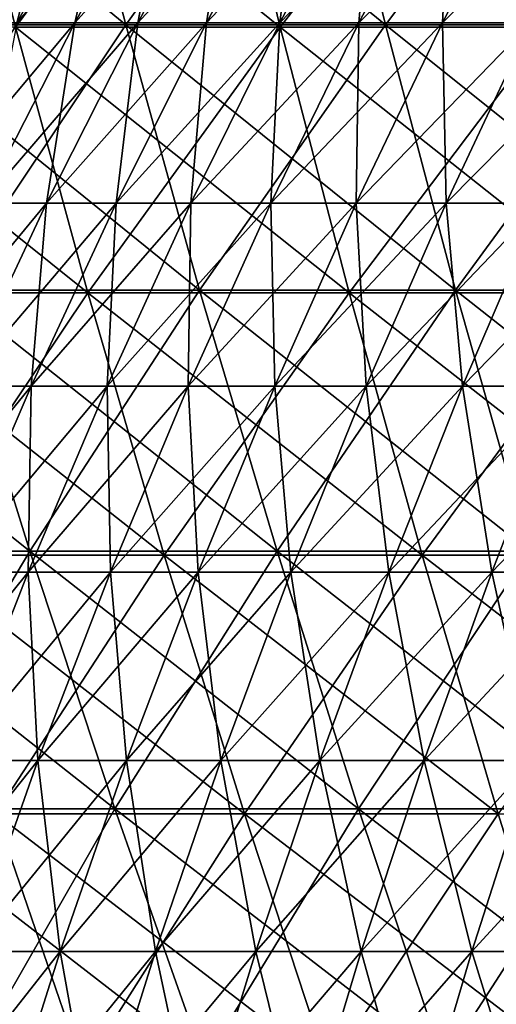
# Model space of a CAD drawing. Header units: millimetres. Extents: x -125 to 125, y -45 to 4025.
# Tile 386 of 656: x -62 to -57, y 3960 to 3971. Entities that reach past the tile are written whole.
import ezdxf

# ---------------------------------------------------------------- set-up
doc = ezdxf.new("R2010")
doc.units = ezdxf.units.MM
doc.header["$LTSCALE"] = 6.999206
for name, color, linetype in [('21', 7, 'CONTINUOUS'), ('22', 7, 'CONTINUOUS'), ('23', 7, 'CONTINUOUS'), ('24', 7, 'CONTINUOUS'), ('26', 7, 'CONTINUOUS'), ('27', 7, 'CONTINUOUS')]:
    doc.layers.add(name, color=color, linetype=linetype)

msp = doc.modelspace()

# ---------------------------------------------------------------- linework, layer by layer
at = {"layer": '21', "color": 7, "linetype": 'CONTINUOUS'}
for points in [[(-62.304, 3971.128, 94.026), (-59.379, 3971.128, 95.9), (-63.063, 3974.102, 95.171), (-62.304, 3971.128, 94.026)], [(-63.063, 3974.102, 95.171), (-59.379, 3971.128, 95.9), (-60.102, 3974.102, 97.068), (-63.063, 3974.102, 95.171)], [(-59.379, 3971.128, 95.9), (-56.398, 3971.128, 97.684), (-60.102, 3974.102, 97.068), (-59.379, 3971.128, 95.9)], [(-60.102, 3974.102, 97.068), (-56.398, 3971.128, 97.684), (-57.084, 3974.102, 98.873), (-60.102, 3974.102, 97.068)], [(-56.398, 3971.128, 97.684), (-53.363, 3971.128, 99.374), (-57.084, 3974.102, 98.873), (-56.398, 3971.128, 97.684)], [(-57.084, 3974.102, 98.873), (-53.363, 3971.128, 99.374), (-54.012, 3974.102, 100.584), (-57.084, 3974.102, 98.873)], [(-64.332, 3968.19, 90.879), (-61.503, 3968.19, 92.817), (-65.17, 3971.128, 92.063), (-64.332, 3968.19, 90.879)], [(-65.17, 3971.128, 92.063), (-61.503, 3968.19, 92.817), (-62.304, 3971.128, 94.026), (-65.17, 3971.128, 92.063)], [(-61.503, 3968.19, 92.817), (-58.615, 3968.19, 94.667), (-62.304, 3971.128, 94.026), (-61.503, 3968.19, 92.817)], [(-62.304, 3971.128, 94.026), (-58.615, 3968.19, 94.667), (-59.379, 3971.128, 95.9), (-62.304, 3971.128, 94.026)], [(-58.615, 3968.19, 94.667), (-55.672, 3968.19, 96.427), (-59.379, 3971.128, 95.9), (-58.615, 3968.19, 94.667)], [(-59.379, 3971.128, 95.9), (-55.672, 3968.19, 96.427), (-56.398, 3971.128, 97.684), (-59.379, 3971.128, 95.9)], [(-63.45, 3965.291, 89.633), (-60.659, 3965.291, 91.544), (-64.332, 3968.19, 90.879), (-63.45, 3965.291, 89.633)], [(-64.332, 3968.19, 90.879), (-60.659, 3965.291, 91.544), (-61.503, 3968.19, 92.817), (-64.332, 3968.19, 90.879)], [(-60.659, 3965.291, 91.544), (-57.811, 3965.291, 93.369), (-61.503, 3968.19, 92.817), (-60.659, 3965.291, 91.544)], [(-61.503, 3968.19, 92.817), (-57.811, 3965.291, 93.369), (-58.615, 3968.19, 94.667), (-61.503, 3968.19, 92.817)], [(-57.811, 3965.291, 93.369), (-54.909, 3965.291, 95.105), (-58.615, 3968.19, 94.667), (-57.811, 3965.291, 93.369)], [(-58.615, 3968.19, 94.667), (-54.909, 3965.291, 95.105), (-55.672, 3968.19, 96.427), (-58.615, 3968.19, 94.667)], [(-62.524, 3962.434, 88.325), (-59.774, 3962.434, 90.208), (-63.45, 3965.291, 89.633), (-62.524, 3962.434, 88.325)], [(-63.45, 3965.291, 89.633), (-59.774, 3962.434, 90.208), (-60.659, 3965.291, 91.544), (-63.45, 3965.291, 89.633)], [(-59.774, 3962.434, 90.208), (-56.968, 3962.434, 92.006), (-60.659, 3965.291, 91.544), (-59.774, 3962.434, 90.208)], [(-60.659, 3965.291, 91.544), (-56.968, 3962.434, 92.006), (-57.811, 3965.291, 93.369), (-60.659, 3965.291, 91.544)], [(-56.968, 3962.434, 92.006), (-54.107, 3962.434, 93.717), (-57.811, 3965.291, 93.369), (-56.968, 3962.434, 92.006)], [(-57.811, 3965.291, 93.369), (-54.107, 3962.434, 93.717), (-54.909, 3965.291, 95.105), (-57.811, 3965.291, 93.369)], [(-64.203, 3959.619, 85.019), (-61.555, 3959.619, 86.956), (-65.214, 3962.434, 86.357), (-64.203, 3959.619, 85.019)], [(-65.214, 3962.434, 86.357), (-61.555, 3959.619, 86.956), (-62.524, 3962.434, 88.325), (-65.214, 3962.434, 86.357)], [(-61.555, 3959.619, 86.956), (-58.848, 3959.619, 88.81), (-62.524, 3962.434, 88.325), (-61.555, 3959.619, 86.956)], [(-62.524, 3962.434, 88.325), (-58.848, 3959.619, 88.81), (-59.774, 3962.434, 90.208), (-62.524, 3962.434, 88.325)], [(-58.848, 3959.619, 88.81), (-56.085, 3959.619, 90.58), (-59.774, 3962.434, 90.208), (-58.848, 3959.619, 88.81)], [(-59.774, 3962.434, 90.208), (-56.085, 3959.619, 90.58), (-56.968, 3962.434, 92.006), (-59.774, 3962.434, 90.208)]]:
    msp.add_3dface(points, dxfattribs=at)
at = {"layer": '22', "color": 7, "linetype": 'CONTINUOUS'}
for points in [[(-60.102, 3974.102, -97.068), (-62.304, 3971.128, -94.026), (-63.063, 3974.102, -95.171), (-60.102, 3974.102, -97.068)], [(-59.379, 3971.128, -95.9), (-62.304, 3971.128, -94.026), (-60.102, 3974.102, -97.068), (-59.379, 3971.128, -95.9)], [(-57.084, 3974.102, -98.873), (-59.379, 3971.128, -95.9), (-60.102, 3974.102, -97.068), (-57.084, 3974.102, -98.873)], [(-56.398, 3971.128, -97.684), (-59.379, 3971.128, -95.9), (-57.084, 3974.102, -98.873), (-56.398, 3971.128, -97.684)], [(-54.012, 3974.102, -100.584), (-56.398, 3971.128, -97.684), (-57.084, 3974.102, -98.873), (-54.012, 3974.102, -100.584)], [(-61.503, 3968.19, -92.817), (-64.332, 3968.19, -90.879), (-62.304, 3971.128, -94.026), (-61.503, 3968.19, -92.817)], [(-59.379, 3971.128, -95.9), (-61.503, 3968.19, -92.817), (-62.304, 3971.128, -94.026), (-59.379, 3971.128, -95.9)], [(-58.615, 3968.19, -94.667), (-61.503, 3968.19, -92.817), (-59.379, 3971.128, -95.9), (-58.615, 3968.19, -94.667)], [(-56.398, 3971.128, -97.684), (-58.615, 3968.19, -94.667), (-59.379, 3971.128, -95.9), (-56.398, 3971.128, -97.684)], [(-55.672, 3968.19, -96.427), (-58.615, 3968.19, -94.667), (-56.398, 3971.128, -97.684), (-55.672, 3968.19, -96.427)], [(-61.503, 3968.19, -92.817), (-63.45, 3965.291, -89.633), (-64.332, 3968.19, -90.879), (-61.503, 3968.19, -92.817)], [(-60.659, 3965.291, -91.544), (-63.45, 3965.291, -89.633), (-61.503, 3968.19, -92.817), (-60.659, 3965.291, -91.544)], [(-58.615, 3968.19, -94.667), (-60.659, 3965.291, -91.544), (-61.503, 3968.19, -92.817), (-58.615, 3968.19, -94.667)], [(-57.811, 3965.291, -93.369), (-60.659, 3965.291, -91.544), (-58.615, 3968.19, -94.667), (-57.811, 3965.291, -93.369)], [(-55.672, 3968.19, -96.427), (-57.811, 3965.291, -93.369), (-58.615, 3968.19, -94.667), (-55.672, 3968.19, -96.427)], [(-54.909, 3965.291, -95.105), (-57.811, 3965.291, -93.369), (-55.672, 3968.19, -96.427), (-54.909, 3965.291, -95.105)], [(-60.659, 3965.291, -91.544), (-62.524, 3962.434, -88.325), (-63.45, 3965.291, -89.633), (-60.659, 3965.291, -91.544)], [(-59.774, 3962.434, -90.208), (-62.524, 3962.434, -88.325), (-60.659, 3965.291, -91.544), (-59.774, 3962.434, -90.208)], [(-57.811, 3965.291, -93.369), (-59.774, 3962.434, -90.208), (-60.659, 3965.291, -91.544), (-57.811, 3965.291, -93.369)], [(-56.968, 3962.434, -92.006), (-59.774, 3962.434, -90.208), (-57.811, 3965.291, -93.369), (-56.968, 3962.434, -92.006)], [(-54.909, 3965.291, -95.105), (-56.968, 3962.434, -92.006), (-57.811, 3965.291, -93.369), (-54.909, 3965.291, -95.105)], [(-61.555, 3959.619, -86.956), (-64.203, 3959.619, -85.019), (-62.524, 3962.434, -88.325), (-61.555, 3959.619, -86.956)], [(-59.774, 3962.434, -90.208), (-61.555, 3959.619, -86.956), (-62.524, 3962.434, -88.325), (-59.774, 3962.434, -90.208)], [(-58.848, 3959.619, -88.81), (-61.555, 3959.619, -86.956), (-59.774, 3962.434, -90.208), (-58.848, 3959.619, -88.81)], [(-56.968, 3962.434, -92.006), (-58.848, 3959.619, -88.81), (-59.774, 3962.434, -90.208), (-56.968, 3962.434, -92.006)], [(-56.085, 3959.619, -90.58), (-58.848, 3959.619, -88.81), (-56.968, 3962.434, -92.006), (-56.085, 3959.619, -90.58)]]:
    msp.add_3dface(points, dxfattribs=at)
at = {"layer": '23', "color": 7, "linetype": 'CONTINUOUS'}
for points in [[(-63.894, 3971.152, -90.26), (-61.084, 3971.152, -92.185), (-64.7, 3974.118, -91.4), (-63.894, 3971.152, -90.26)], [(-64.7, 3974.118, -91.4), (-61.084, 3971.152, -92.185), (-61.855, 3974.118, -93.349), (-64.7, 3974.118, -91.4)], [(-61.084, 3971.152, -92.185), (-58.216, 3971.152, -94.022), (-61.855, 3974.118, -93.349), (-61.084, 3971.152, -92.185)], [(-61.855, 3974.118, -93.349), (-58.216, 3971.152, -94.022), (-58.951, 3974.118, -95.209), (-61.855, 3974.118, -93.349)], [(-58.216, 3971.152, -94.022), (-55.293, 3971.152, -95.771), (-58.951, 3974.118, -95.209), (-58.216, 3971.152, -94.022)], [(-58.951, 3974.118, -95.209), (-55.293, 3971.152, -95.771), (-55.991, 3974.118, -96.98), (-58.951, 3974.118, -95.209)], [(-63.042, 3968.223, -89.057), (-60.27, 3968.223, -90.956), (-63.894, 3971.152, -90.26), (-63.042, 3968.223, -89.057)], [(-63.894, 3971.152, -90.26), (-60.27, 3968.223, -90.956), (-61.084, 3971.152, -92.185), (-63.894, 3971.152, -90.26)], [(-60.27, 3968.223, -90.956), (-57.44, 3968.223, -92.769), (-61.084, 3971.152, -92.185), (-60.27, 3968.223, -90.956)], [(-61.084, 3971.152, -92.185), (-57.44, 3968.223, -92.769), (-58.216, 3971.152, -94.022), (-61.084, 3971.152, -92.185)], [(-57.44, 3968.223, -92.769), (-54.556, 3968.223, -94.494), (-58.216, 3971.152, -94.022), (-57.44, 3968.223, -92.769)], [(-58.216, 3971.152, -94.022), (-54.556, 3968.223, -94.494), (-55.293, 3971.152, -95.771), (-58.216, 3971.152, -94.022)], [(-64.819, 3965.335, -85.835), (-62.145, 3965.335, -87.79), (-65.755, 3968.223, -87.073), (-64.819, 3965.335, -85.835)], [(-65.755, 3968.223, -87.073), (-62.145, 3965.335, -87.79), (-63.042, 3968.223, -89.057), (-65.755, 3968.223, -87.073)], [(-62.145, 3965.335, -87.79), (-59.412, 3965.335, -89.662), (-63.042, 3968.223, -89.057), (-62.145, 3965.335, -87.79)], [(-63.042, 3968.223, -89.057), (-59.412, 3965.335, -89.662), (-60.27, 3968.223, -90.956), (-63.042, 3968.223, -89.057)], [(-59.412, 3965.335, -89.662), (-56.623, 3965.335, -91.449), (-60.27, 3968.223, -90.956), (-59.412, 3965.335, -89.662)], [(-60.27, 3968.223, -90.956), (-56.623, 3965.335, -91.449), (-57.44, 3968.223, -92.769), (-60.27, 3968.223, -90.956)], [(-56.623, 3965.335, -91.449), (-53.78, 3965.335, -93.149), (-57.44, 3968.223, -92.769), (-56.623, 3965.335, -91.449)], [(-57.44, 3968.223, -92.769), (-53.78, 3965.335, -93.149), (-54.556, 3968.223, -94.494), (-57.44, 3968.223, -92.769)], [(-63.838, 3962.489, -84.535), (-61.204, 3962.489, -86.461), (-64.819, 3965.335, -85.835), (-63.838, 3962.489, -84.535)], [(-64.819, 3965.335, -85.835), (-61.204, 3962.489, -86.461), (-62.145, 3965.335, -87.79), (-64.819, 3965.335, -85.835)], [(-61.204, 3962.489, -86.461), (-58.513, 3962.489, -88.305), (-62.145, 3965.335, -87.79), (-61.204, 3962.489, -86.461)], [(-62.145, 3965.335, -87.79), (-58.513, 3962.489, -88.305), (-59.412, 3965.335, -89.662), (-62.145, 3965.335, -87.79)], [(-58.513, 3962.489, -88.305), (-55.766, 3962.489, -90.065), (-59.412, 3965.335, -89.662), (-58.513, 3962.489, -88.305)], [(-59.412, 3965.335, -89.662), (-55.766, 3962.489, -90.065), (-56.623, 3965.335, -91.449), (-59.412, 3965.335, -89.662)], [(-62.811, 3959.688, -83.175), (-60.22, 3959.688, -85.07), (-63.838, 3962.489, -84.535), (-62.811, 3959.688, -83.175)], [(-63.838, 3962.489, -84.535), (-60.22, 3959.688, -85.07), (-61.204, 3962.489, -86.461), (-63.838, 3962.489, -84.535)], [(-60.22, 3959.688, -85.07), (-57.572, 3959.688, -86.884), (-61.204, 3962.489, -86.461), (-60.22, 3959.688, -85.07)], [(-61.204, 3962.489, -86.461), (-57.572, 3959.688, -86.884), (-58.513, 3962.489, -88.305), (-61.204, 3962.489, -86.461)], [(-57.572, 3959.688, -86.884), (-54.869, 3959.688, -88.616), (-58.513, 3962.489, -88.305), (-57.572, 3959.688, -86.884)], [(-58.513, 3962.489, -88.305), (-54.869, 3959.688, -88.616), (-55.766, 3962.489, -90.065), (-58.513, 3962.489, -88.305)]]:
    msp.add_3dface(points, dxfattribs=at)
at = {"layer": '24', "color": 7, "linetype": 'CONTINUOUS'}
for points in [[(-61.855, 3974.118, 93.349), (-63.894, 3971.152, 90.26), (-64.7, 3974.118, 91.4), (-61.855, 3974.118, 93.349)], [(-61.084, 3971.152, 92.185), (-63.894, 3971.152, 90.26), (-61.855, 3974.118, 93.349), (-61.084, 3971.152, 92.185)], [(-58.951, 3974.118, 95.209), (-61.084, 3971.152, 92.185), (-61.855, 3974.118, 93.349), (-58.951, 3974.118, 95.209)], [(-58.216, 3971.152, 94.022), (-61.084, 3971.152, 92.185), (-58.951, 3974.118, 95.209), (-58.216, 3971.152, 94.022)], [(-55.991, 3974.118, 96.98), (-58.216, 3971.152, 94.022), (-58.951, 3974.118, 95.209), (-55.991, 3974.118, 96.98)], [(-55.293, 3971.152, 95.771), (-58.216, 3971.152, 94.022), (-55.991, 3974.118, 96.98), (-55.293, 3971.152, 95.771)], [(-61.084, 3971.152, 92.185), (-63.042, 3968.223, 89.057), (-63.894, 3971.152, 90.26), (-61.084, 3971.152, 92.185)], [(-60.27, 3968.223, 90.956), (-63.042, 3968.223, 89.057), (-61.084, 3971.152, 92.185), (-60.27, 3968.223, 90.956)], [(-58.216, 3971.152, 94.022), (-60.27, 3968.223, 90.956), (-61.084, 3971.152, 92.185), (-58.216, 3971.152, 94.022)], [(-57.44, 3968.223, 92.769), (-60.27, 3968.223, 90.956), (-58.216, 3971.152, 94.022), (-57.44, 3968.223, 92.769)], [(-55.293, 3971.152, 95.771), (-57.44, 3968.223, 92.769), (-58.216, 3971.152, 94.022), (-55.293, 3971.152, 95.771)], [(-54.556, 3968.223, 94.494), (-57.44, 3968.223, 92.769), (-55.293, 3971.152, 95.771), (-54.556, 3968.223, 94.494)], [(-62.145, 3965.335, 87.79), (-64.819, 3965.335, 85.835), (-63.042, 3968.223, 89.057), (-62.145, 3965.335, 87.79)], [(-60.27, 3968.223, 90.956), (-62.145, 3965.335, 87.79), (-63.042, 3968.223, 89.057), (-60.27, 3968.223, 90.956)], [(-59.412, 3965.335, 89.662), (-62.145, 3965.335, 87.79), (-60.27, 3968.223, 90.956), (-59.412, 3965.335, 89.662)], [(-57.44, 3968.223, 92.769), (-59.412, 3965.335, 89.662), (-60.27, 3968.223, 90.956), (-57.44, 3968.223, 92.769)], [(-56.623, 3965.335, 91.449), (-59.412, 3965.335, 89.662), (-57.44, 3968.223, 92.769), (-56.623, 3965.335, 91.449)], [(-54.556, 3968.223, 94.494), (-56.623, 3965.335, 91.449), (-57.44, 3968.223, 92.769), (-54.556, 3968.223, 94.494)], [(-62.145, 3965.335, 87.79), (-63.838, 3962.489, 84.535), (-64.819, 3965.335, 85.835), (-62.145, 3965.335, 87.79)], [(-61.204, 3962.489, 86.461), (-63.838, 3962.489, 84.535), (-62.145, 3965.335, 87.79), (-61.204, 3962.489, 86.461)], [(-59.412, 3965.335, 89.662), (-61.204, 3962.489, 86.461), (-62.145, 3965.335, 87.79), (-59.412, 3965.335, 89.662)], [(-58.513, 3962.489, 88.305), (-61.204, 3962.489, 86.461), (-59.412, 3965.335, 89.662), (-58.513, 3962.489, 88.305)], [(-56.623, 3965.335, 91.449), (-58.513, 3962.489, 88.305), (-59.412, 3965.335, 89.662), (-56.623, 3965.335, 91.449)], [(-55.766, 3962.489, 90.065), (-58.513, 3962.489, 88.305), (-56.623, 3965.335, 91.449), (-55.766, 3962.489, 90.065)], [(-61.204, 3962.489, 86.461), (-62.811, 3959.688, 83.175), (-63.838, 3962.489, 84.535), (-61.204, 3962.489, 86.461)], [(-60.22, 3959.688, 85.07), (-62.811, 3959.688, 83.175), (-61.204, 3962.489, 86.461), (-60.22, 3959.688, 85.07)], [(-58.513, 3962.489, 88.305), (-60.22, 3959.688, 85.07), (-61.204, 3962.489, 86.461), (-58.513, 3962.489, 88.305)], [(-57.572, 3959.688, 86.884), (-60.22, 3959.688, 85.07), (-58.513, 3962.489, 88.305), (-57.572, 3959.688, 86.884)], [(-55.766, 3962.489, 90.065), (-57.572, 3959.688, 86.884), (-58.513, 3962.489, 88.305), (-55.766, 3962.489, 90.065)], [(-54.869, 3959.688, 88.616), (-57.572, 3959.688, 86.884), (-55.766, 3962.489, 90.065), (-54.869, 3959.688, 88.616)]]:
    msp.add_3dface(points, dxfattribs=at)
at = {"layer": '26', "color": 7, "linetype": 'CONTINUOUS'}
for points in [[(-62.869, 3971.177, 17.888), (-62.288, 3971.177, 19.815), (-61.771, 3973.136, 17.575), (-62.869, 3971.177, 17.888)], [(-62.283, 3973.136, 15.665), (-62.869, 3971.177, 17.888), (-61.771, 3973.136, 17.575), (-62.283, 3973.136, 15.665)], [(-62.288, 3971.177, 19.815), (-61.648, 3971.177, 21.724), (-61.2, 3973.136, 19.469), (-62.288, 3971.177, 19.815)], [(-61.771, 3973.136, 17.575), (-62.288, 3971.177, 19.815), (-61.2, 3973.136, 19.469), (-61.771, 3973.136, 17.575)], [(-61.648, 3971.177, 21.724), (-60.95, 3971.177, 23.612), (-60.571, 3973.136, 21.345), (-61.648, 3971.177, 21.724)], [(-61.2, 3973.136, 19.469), (-61.648, 3971.177, 21.724), (-60.571, 3973.136, 21.345), (-61.2, 3973.136, 19.469)], [(-60.95, 3971.177, 23.612), (-60.194, 3971.177, 25.478), (-59.885, 3973.136, 23.2), (-60.95, 3971.177, 23.612)], [(-60.571, 3973.136, 21.345), (-60.95, 3971.177, 23.612), (-59.885, 3973.136, 23.2), (-60.571, 3973.136, 21.345)], [(-60.194, 3971.177, 25.478), (-59.381, 3971.177, 27.32), (-59.143, 3973.136, 25.033), (-60.194, 3971.177, 25.478)], [(-59.885, 3973.136, 23.2), (-60.194, 3971.177, 25.478), (-59.143, 3973.136, 25.033), (-59.885, 3973.136, 23.2)], [(-59.381, 3971.177, 27.32), (-58.511, 3971.177, 29.135), (-58.344, 3973.136, 26.842), (-59.381, 3971.177, 27.32)], [(-59.143, 3973.136, 25.033), (-59.381, 3971.177, 27.32), (-58.344, 3973.136, 26.842), (-59.143, 3973.136, 25.033)], [(-58.511, 3971.177, 29.135), (-57.586, 3971.177, 30.923), (-57.489, 3973.136, 28.626), (-58.511, 3971.177, 29.135)], [(-58.344, 3973.136, 26.842), (-58.511, 3971.177, 29.135), (-57.489, 3973.136, 28.626), (-58.344, 3973.136, 26.842)], [(-57.586, 3971.177, 30.923), (-56.607, 3971.177, 32.682), (-56.581, 3973.136, 30.383), (-57.586, 3971.177, 30.923)], [(-57.489, 3973.136, 28.626), (-57.586, 3971.177, 30.923), (-56.581, 3973.136, 30.383), (-57.489, 3973.136, 28.626)], [(-62.669, 3969.184, 22.084), (-61.959, 3969.184, 24.003), (-61.648, 3971.177, 21.724), (-62.669, 3969.184, 22.084)], [(-62.288, 3971.177, 19.815), (-62.669, 3969.184, 22.084), (-61.648, 3971.177, 21.724), (-62.288, 3971.177, 19.815)], [(-61.959, 3969.184, 24.003), (-61.191, 3969.184, 25.9), (-60.95, 3971.177, 23.612), (-61.959, 3969.184, 24.003)], [(-61.648, 3971.177, 21.724), (-61.959, 3969.184, 24.003), (-60.95, 3971.177, 23.612), (-61.648, 3971.177, 21.724)], [(-61.191, 3969.184, 25.9), (-60.364, 3969.184, 27.772), (-60.194, 3971.177, 25.478), (-61.191, 3969.184, 25.9)], [(-60.95, 3971.177, 23.612), (-61.191, 3969.184, 25.9), (-60.194, 3971.177, 25.478), (-60.95, 3971.177, 23.612)], [(-60.364, 3969.184, 27.772), (-59.48, 3969.184, 29.618), (-59.381, 3971.177, 27.32), (-60.364, 3969.184, 27.772)], [(-60.194, 3971.177, 25.478), (-60.364, 3969.184, 27.772), (-59.381, 3971.177, 27.32), (-60.194, 3971.177, 25.478)], [(-59.48, 3969.184, 29.618), (-58.54, 3969.184, 31.435), (-58.511, 3971.177, 29.135), (-59.48, 3969.184, 29.618)], [(-59.381, 3971.177, 27.32), (-59.48, 3969.184, 29.618), (-58.511, 3971.177, 29.135), (-59.381, 3971.177, 27.32)], [(-58.54, 3969.184, 31.435), (-57.544, 3969.184, 33.223), (-57.586, 3971.177, 30.923), (-58.54, 3969.184, 31.435)], [(-58.511, 3971.177, 29.135), (-58.54, 3969.184, 31.435), (-57.586, 3971.177, 30.923), (-58.511, 3971.177, 29.135)], [(-57.586, 3971.177, 30.923), (-57.544, 3969.184, 33.223), (-56.607, 3971.177, 32.682), (-57.586, 3971.177, 30.923)], [(-57.544, 3969.184, 33.223), (-56.494, 3969.184, 34.979), (-56.607, 3971.177, 32.682), (-57.544, 3969.184, 33.223)], [(-62.911, 3967.159, 24.372), (-62.131, 3967.159, 26.298), (-61.959, 3969.184, 24.003), (-62.911, 3967.159, 24.372)], [(-62.669, 3969.184, 22.084), (-62.911, 3967.159, 24.372), (-61.959, 3969.184, 24.003), (-62.669, 3969.184, 22.084)], [(-62.131, 3967.159, 26.298), (-61.292, 3967.159, 28.199), (-61.191, 3969.184, 25.9), (-62.131, 3967.159, 26.298)], [(-61.959, 3969.184, 24.003), (-62.131, 3967.159, 26.298), (-61.191, 3969.184, 25.9), (-61.959, 3969.184, 24.003)], [(-61.292, 3967.159, 28.199), (-60.394, 3967.159, 30.073), (-60.364, 3969.184, 27.772), (-61.292, 3967.159, 28.199)], [(-61.191, 3969.184, 25.9), (-61.292, 3967.159, 28.199), (-60.364, 3969.184, 27.772), (-61.191, 3969.184, 25.9)], [(-60.394, 3967.159, 30.073), (-59.439, 3967.159, 31.918), (-59.48, 3969.184, 29.618), (-60.394, 3967.159, 30.073)], [(-60.364, 3969.184, 27.772), (-60.394, 3967.159, 30.073), (-59.48, 3969.184, 29.618), (-60.364, 3969.184, 27.772)], [(-59.48, 3969.184, 29.618), (-59.439, 3967.159, 31.918), (-58.54, 3969.184, 31.435), (-59.48, 3969.184, 29.618)], [(-59.439, 3967.159, 31.918), (-58.428, 3967.159, 33.734), (-58.54, 3969.184, 31.435), (-59.439, 3967.159, 31.918)], [(-58.54, 3969.184, 31.435), (-58.428, 3967.159, 33.734), (-57.544, 3969.184, 33.223), (-58.54, 3969.184, 31.435)], [(-58.428, 3967.159, 33.734), (-57.362, 3967.159, 35.517), (-57.544, 3969.184, 33.223), (-58.428, 3967.159, 33.734)], [(-57.544, 3969.184, 33.223), (-57.362, 3967.159, 35.517), (-56.494, 3969.184, 34.979), (-57.544, 3969.184, 33.223)], [(-57.362, 3967.159, 35.517), (-56.241, 3967.159, 37.267), (-56.494, 3969.184, 34.979), (-57.362, 3967.159, 35.517)], [(-63.015, 3965.105, 26.672), (-62.163, 3965.105, 28.6), (-62.131, 3967.159, 26.298), (-63.015, 3965.105, 26.672)], [(-62.911, 3967.159, 24.372), (-63.015, 3965.105, 26.672), (-62.131, 3967.159, 26.298), (-62.911, 3967.159, 24.372)], [(-62.163, 3965.105, 28.6), (-61.253, 3965.105, 30.5), (-61.292, 3967.159, 28.199), (-62.163, 3965.105, 28.6)], [(-62.131, 3967.159, 26.298), (-62.163, 3965.105, 28.6), (-61.292, 3967.159, 28.199), (-62.131, 3967.159, 26.298)], [(-61.292, 3967.159, 28.199), (-61.253, 3965.105, 30.5), (-60.394, 3967.159, 30.073), (-61.292, 3967.159, 28.199)], [(-61.253, 3965.105, 30.5), (-60.285, 3965.105, 32.372), (-60.394, 3967.159, 30.073), (-61.253, 3965.105, 30.5)], [(-60.394, 3967.159, 30.073), (-60.285, 3965.105, 32.372), (-59.439, 3967.159, 31.918), (-60.394, 3967.159, 30.073)], [(-60.285, 3965.105, 32.372), (-59.259, 3965.105, 34.213), (-59.439, 3967.159, 31.918), (-60.285, 3965.105, 32.372)], [(-59.439, 3967.159, 31.918), (-59.259, 3965.105, 34.213), (-58.428, 3967.159, 33.734), (-59.439, 3967.159, 31.918)], [(-59.259, 3965.105, 34.213), (-58.178, 3965.105, 36.022), (-58.428, 3967.159, 33.734), (-59.259, 3965.105, 34.213)], [(-58.428, 3967.159, 33.734), (-58.178, 3965.105, 36.022), (-57.362, 3967.159, 35.517), (-58.428, 3967.159, 33.734)], [(-58.178, 3965.105, 36.022), (-57.041, 3965.105, 37.797), (-57.362, 3967.159, 35.517), (-58.178, 3965.105, 36.022)], [(-57.362, 3967.159, 35.517), (-57.041, 3965.105, 37.797), (-56.241, 3967.159, 37.267), (-57.362, 3967.159, 35.517)], [(-57.041, 3965.105, 37.797), (-55.85, 3965.105, 39.535), (-56.241, 3967.159, 37.267), (-57.041, 3965.105, 37.797)], [(-63.015, 3965.105, 26.672), (-62.978, 3963.022, 28.975), (-62.163, 3965.105, 28.6), (-63.015, 3965.105, 26.672)], [(-62.978, 3963.022, 28.975), (-62.056, 3963.022, 30.9), (-62.163, 3965.105, 28.6), (-62.978, 3963.022, 28.975)], [(-62.163, 3965.105, 28.6), (-62.056, 3963.022, 30.9), (-61.253, 3965.105, 30.5), (-62.163, 3965.105, 28.6)], [(-62.056, 3963.022, 30.9), (-61.075, 3963.022, 32.797), (-61.253, 3965.105, 30.5), (-62.056, 3963.022, 30.9)], [(-61.253, 3965.105, 30.5), (-61.075, 3963.022, 32.797), (-60.285, 3965.105, 32.372), (-61.253, 3965.105, 30.5)], [(-61.075, 3963.022, 32.797), (-60.036, 3963.022, 34.662), (-60.285, 3965.105, 32.372), (-61.075, 3963.022, 32.797)], [(-60.285, 3965.105, 32.372), (-60.036, 3963.022, 34.662), (-59.259, 3965.105, 34.213), (-60.285, 3965.105, 32.372)], [(-60.036, 3963.022, 34.662), (-58.94, 3963.022, 36.494), (-59.259, 3965.105, 34.213), (-60.036, 3963.022, 34.662)], [(-59.259, 3965.105, 34.213), (-58.94, 3963.022, 36.494), (-58.178, 3965.105, 36.022), (-59.259, 3965.105, 34.213)], [(-58.94, 3963.022, 36.494), (-57.789, 3963.022, 38.292), (-58.178, 3965.105, 36.022), (-58.94, 3963.022, 36.494)], [(-58.178, 3965.105, 36.022), (-57.789, 3963.022, 38.292), (-57.041, 3965.105, 37.797), (-58.178, 3965.105, 36.022)], [(-57.789, 3963.022, 38.292), (-56.582, 3963.022, 40.054), (-57.041, 3965.105, 37.797), (-57.789, 3963.022, 38.292)], [(-57.041, 3965.105, 37.797), (-56.582, 3963.022, 40.054), (-55.85, 3965.105, 39.535), (-57.041, 3965.105, 37.797)], [(-62.978, 3963.022, 28.975), (-62.802, 3960.913, 31.272), (-62.056, 3963.022, 30.9), (-62.978, 3963.022, 28.975)], [(-62.802, 3960.913, 31.272), (-61.81, 3960.913, 33.191), (-62.056, 3963.022, 30.9), (-62.802, 3960.913, 31.272)], [(-62.056, 3963.022, 30.9), (-61.81, 3960.913, 33.191), (-61.075, 3963.022, 32.797), (-62.056, 3963.022, 30.9)], [(-61.81, 3960.913, 33.191), (-60.758, 3960.913, 35.079), (-61.075, 3963.022, 32.797), (-61.81, 3960.913, 33.191)], [(-61.075, 3963.022, 32.797), (-60.758, 3960.913, 35.079), (-60.036, 3963.022, 34.662), (-61.075, 3963.022, 32.797)], [(-60.758, 3960.913, 35.079), (-59.649, 3960.913, 36.933), (-60.036, 3963.022, 34.662), (-60.758, 3960.913, 35.079)], [(-60.036, 3963.022, 34.662), (-59.649, 3960.913, 36.933), (-58.94, 3963.022, 36.494), (-60.036, 3963.022, 34.662)], [(-59.649, 3960.913, 36.933), (-58.483, 3960.913, 38.753), (-58.94, 3963.022, 36.494), (-59.649, 3960.913, 36.933)], [(-58.94, 3963.022, 36.494), (-58.483, 3960.913, 38.753), (-57.789, 3963.022, 38.292), (-58.94, 3963.022, 36.494)], [(-58.483, 3960.913, 38.753), (-57.262, 3960.913, 40.535), (-57.789, 3963.022, 38.292), (-58.483, 3960.913, 38.753)], [(-57.789, 3963.022, 38.292), (-57.262, 3960.913, 40.535), (-56.582, 3963.022, 40.054), (-57.789, 3963.022, 38.292)], [(-57.262, 3960.913, 40.535), (-55.987, 3960.913, 42.279), (-56.582, 3963.022, 40.054), (-57.262, 3960.913, 40.535)], [(-62.802, 3960.913, 31.272), (-62.488, 3958.78, 33.555), (-61.81, 3960.913, 33.191), (-62.802, 3960.913, 31.272)], [(-62.488, 3958.78, 33.555), (-61.425, 3958.78, 35.463), (-61.81, 3960.913, 33.191), (-62.488, 3958.78, 33.555)], [(-61.81, 3960.913, 33.191), (-61.425, 3958.78, 35.463), (-60.758, 3960.913, 35.079), (-61.81, 3960.913, 33.191)], [(-61.425, 3958.78, 35.463), (-60.303, 3958.78, 37.338), (-60.758, 3960.913, 35.079), (-61.425, 3958.78, 35.463)], [(-60.758, 3960.913, 35.079), (-60.303, 3958.78, 37.338), (-59.649, 3960.913, 36.933), (-60.758, 3960.913, 35.079)], [(-60.303, 3958.78, 37.338), (-59.125, 3958.78, 39.178), (-59.649, 3960.913, 36.933), (-60.303, 3958.78, 37.338)], [(-59.649, 3960.913, 36.933), (-59.125, 3958.78, 39.178), (-58.483, 3960.913, 38.753), (-59.649, 3960.913, 36.933)], [(-59.125, 3958.78, 39.178), (-57.89, 3958.78, 40.98), (-58.483, 3960.913, 38.753), (-59.125, 3958.78, 39.178)], [(-58.483, 3960.913, 38.753), (-57.89, 3958.78, 40.98), (-57.262, 3960.913, 40.535), (-58.483, 3960.913, 38.753)], [(-57.89, 3958.78, 40.98), (-56.601, 3958.78, 42.743), (-57.262, 3960.913, 40.535), (-57.89, 3958.78, 40.98)], [(-57.262, 3960.913, 40.535), (-56.601, 3958.78, 42.743), (-55.987, 3960.913, 42.279), (-57.262, 3960.913, 40.535)]]:
    msp.add_3dface(points, dxfattribs=at)
at = {"layer": '27', "color": 7, "linetype": 'CONTINUOUS'}
for points in [[(-62.869, 3971.177, -17.888), (-63.39, 3971.177, -15.943), (-61.771, 3973.136, -17.575), (-62.869, 3971.177, -17.888)], [(-61.771, 3973.136, -17.575), (-63.39, 3971.177, -15.943), (-62.283, 3973.136, -15.665), (-61.771, 3973.136, -17.575)], [(-62.288, 3971.177, -19.815), (-62.869, 3971.177, -17.888), (-61.2, 3973.136, -19.469), (-62.288, 3971.177, -19.815)], [(-61.2, 3973.136, -19.469), (-62.869, 3971.177, -17.888), (-61.771, 3973.136, -17.575), (-61.2, 3973.136, -19.469)], [(-61.648, 3971.177, -21.724), (-62.288, 3971.177, -19.815), (-60.571, 3973.136, -21.345), (-61.648, 3971.177, -21.724)], [(-60.571, 3973.136, -21.345), (-62.288, 3971.177, -19.815), (-61.2, 3973.136, -19.469), (-60.571, 3973.136, -21.345)], [(-60.95, 3971.177, -23.612), (-61.648, 3971.177, -21.724), (-59.885, 3973.136, -23.2), (-60.95, 3971.177, -23.612)], [(-59.885, 3973.136, -23.2), (-61.648, 3971.177, -21.724), (-60.571, 3973.136, -21.345), (-59.885, 3973.136, -23.2)], [(-60.194, 3971.177, -25.478), (-60.95, 3971.177, -23.612), (-59.143, 3973.136, -25.033), (-60.194, 3971.177, -25.478)], [(-59.143, 3973.136, -25.033), (-60.95, 3971.177, -23.612), (-59.885, 3973.136, -23.2), (-59.143, 3973.136, -25.033)], [(-59.381, 3971.177, -27.32), (-60.194, 3971.177, -25.478), (-58.344, 3973.136, -26.842), (-59.381, 3971.177, -27.32)], [(-58.344, 3973.136, -26.842), (-60.194, 3971.177, -25.478), (-59.143, 3973.136, -25.033), (-58.344, 3973.136, -26.842)], [(-58.511, 3971.177, -29.135), (-59.381, 3971.177, -27.32), (-57.489, 3973.136, -28.626), (-58.511, 3971.177, -29.135)], [(-57.489, 3973.136, -28.626), (-59.381, 3971.177, -27.32), (-58.344, 3973.136, -26.842), (-57.489, 3973.136, -28.626)], [(-57.586, 3971.177, -30.923), (-58.511, 3971.177, -29.135), (-56.581, 3973.136, -30.383), (-57.586, 3971.177, -30.923)], [(-56.581, 3973.136, -30.383), (-58.511, 3971.177, -29.135), (-57.489, 3973.136, -28.626), (-56.581, 3973.136, -30.383)], [(-56.607, 3971.177, -32.682), (-57.586, 3971.177, -30.923), (-55.618, 3973.136, -32.111), (-56.607, 3971.177, -32.682)], [(-55.618, 3973.136, -32.111), (-57.586, 3971.177, -30.923), (-56.581, 3973.136, -30.383), (-55.618, 3973.136, -32.111)], [(-62.669, 3969.184, -22.084), (-63.319, 3969.184, -20.143), (-61.648, 3971.177, -21.724), (-62.669, 3969.184, -22.084)], [(-61.648, 3971.177, -21.724), (-63.319, 3969.184, -20.143), (-62.288, 3971.177, -19.815), (-61.648, 3971.177, -21.724)], [(-61.959, 3969.184, -24.003), (-62.669, 3969.184, -22.084), (-60.95, 3971.177, -23.612), (-61.959, 3969.184, -24.003)], [(-60.95, 3971.177, -23.612), (-62.669, 3969.184, -22.084), (-61.648, 3971.177, -21.724), (-60.95, 3971.177, -23.612)], [(-61.191, 3969.184, -25.9), (-61.959, 3969.184, -24.003), (-60.194, 3971.177, -25.478), (-61.191, 3969.184, -25.9)], [(-60.194, 3971.177, -25.478), (-61.959, 3969.184, -24.003), (-60.95, 3971.177, -23.612), (-60.194, 3971.177, -25.478)], [(-60.364, 3969.184, -27.772), (-61.191, 3969.184, -25.9), (-59.381, 3971.177, -27.32), (-60.364, 3969.184, -27.772)], [(-59.381, 3971.177, -27.32), (-61.191, 3969.184, -25.9), (-60.194, 3971.177, -25.478), (-59.381, 3971.177, -27.32)], [(-59.48, 3969.184, -29.618), (-60.364, 3969.184, -27.772), (-58.511, 3971.177, -29.135), (-59.48, 3969.184, -29.618)], [(-58.511, 3971.177, -29.135), (-60.364, 3969.184, -27.772), (-59.381, 3971.177, -27.32), (-58.511, 3971.177, -29.135)], [(-58.54, 3969.184, -31.435), (-59.48, 3969.184, -29.618), (-57.586, 3971.177, -30.923), (-58.54, 3969.184, -31.435)], [(-57.586, 3971.177, -30.923), (-59.48, 3969.184, -29.618), (-58.511, 3971.177, -29.135), (-57.586, 3971.177, -30.923)], [(-57.544, 3969.184, -33.223), (-58.54, 3969.184, -31.435), (-56.607, 3971.177, -32.682), (-57.544, 3969.184, -33.223)], [(-56.607, 3971.177, -32.682), (-58.54, 3969.184, -31.435), (-57.586, 3971.177, -30.923), (-56.607, 3971.177, -32.682)], [(-56.494, 3969.184, -34.979), (-57.544, 3969.184, -33.223), (-55.574, 3971.177, -34.41), (-56.494, 3969.184, -34.979)], [(-55.574, 3971.177, -34.41), (-57.544, 3969.184, -33.223), (-56.607, 3971.177, -32.682), (-55.574, 3971.177, -34.41)], [(-62.911, 3967.159, -24.372), (-63.632, 3967.159, -22.423), (-61.959, 3969.184, -24.003), (-62.911, 3967.159, -24.372)], [(-61.959, 3969.184, -24.003), (-63.632, 3967.159, -22.423), (-62.669, 3969.184, -22.084), (-61.959, 3969.184, -24.003)], [(-62.131, 3967.159, -26.298), (-62.911, 3967.159, -24.372), (-61.191, 3969.184, -25.9), (-62.131, 3967.159, -26.298)], [(-61.191, 3969.184, -25.9), (-62.911, 3967.159, -24.372), (-61.959, 3969.184, -24.003), (-61.191, 3969.184, -25.9)], [(-61.292, 3967.159, -28.199), (-62.131, 3967.159, -26.298), (-60.364, 3969.184, -27.772), (-61.292, 3967.159, -28.199)], [(-60.364, 3969.184, -27.772), (-62.131, 3967.159, -26.298), (-61.191, 3969.184, -25.9), (-60.364, 3969.184, -27.772)], [(-60.394, 3967.159, -30.073), (-61.292, 3967.159, -28.199), (-59.48, 3969.184, -29.618), (-60.394, 3967.159, -30.073)], [(-59.48, 3969.184, -29.618), (-61.292, 3967.159, -28.199), (-60.364, 3969.184, -27.772), (-59.48, 3969.184, -29.618)], [(-59.439, 3967.159, -31.918), (-60.394, 3967.159, -30.073), (-58.54, 3969.184, -31.435), (-59.439, 3967.159, -31.918)], [(-58.54, 3969.184, -31.435), (-60.394, 3967.159, -30.073), (-59.48, 3969.184, -29.618), (-58.54, 3969.184, -31.435)], [(-58.428, 3967.159, -33.734), (-59.439, 3967.159, -31.918), (-57.544, 3969.184, -33.223), (-58.428, 3967.159, -33.734)], [(-57.544, 3969.184, -33.223), (-59.439, 3967.159, -31.918), (-58.54, 3969.184, -31.435), (-57.544, 3969.184, -33.223)], [(-57.362, 3967.159, -35.517), (-58.428, 3967.159, -33.734), (-56.494, 3969.184, -34.979), (-57.362, 3967.159, -35.517)], [(-56.494, 3969.184, -34.979), (-58.428, 3967.159, -33.734), (-57.544, 3969.184, -33.223), (-56.494, 3969.184, -34.979)], [(-56.241, 3967.159, -37.267), (-57.362, 3967.159, -35.517), (-55.39, 3969.184, -36.702), (-56.241, 3967.159, -37.267)], [(-55.39, 3969.184, -36.702), (-57.362, 3967.159, -35.517), (-56.494, 3969.184, -34.979), (-55.39, 3969.184, -36.702)], [(-63.015, 3965.105, -26.672), (-63.806, 3965.105, -24.719), (-62.131, 3967.159, -26.298), (-63.015, 3965.105, -26.672)], [(-62.131, 3967.159, -26.298), (-63.806, 3965.105, -24.719), (-62.911, 3967.159, -24.372), (-62.131, 3967.159, -26.298)], [(-62.163, 3965.105, -28.6), (-63.015, 3965.105, -26.672), (-61.292, 3967.159, -28.199), (-62.163, 3965.105, -28.6)], [(-61.292, 3967.159, -28.199), (-63.015, 3965.105, -26.672), (-62.131, 3967.159, -26.298), (-61.292, 3967.159, -28.199)], [(-61.253, 3965.105, -30.5), (-62.163, 3965.105, -28.6), (-60.394, 3967.159, -30.073), (-61.253, 3965.105, -30.5)], [(-60.394, 3967.159, -30.073), (-62.163, 3965.105, -28.6), (-61.292, 3967.159, -28.199), (-60.394, 3967.159, -30.073)], [(-60.285, 3965.105, -32.372), (-61.253, 3965.105, -30.5), (-59.439, 3967.159, -31.918), (-60.285, 3965.105, -32.372)], [(-59.439, 3967.159, -31.918), (-61.253, 3965.105, -30.5), (-60.394, 3967.159, -30.073), (-59.439, 3967.159, -31.918)], [(-59.259, 3965.105, -34.213), (-60.285, 3965.105, -32.372), (-58.428, 3967.159, -33.734), (-59.259, 3965.105, -34.213)], [(-58.428, 3967.159, -33.734), (-60.285, 3965.105, -32.372), (-59.439, 3967.159, -31.918), (-58.428, 3967.159, -33.734)], [(-58.178, 3965.105, -36.022), (-59.259, 3965.105, -34.213), (-57.362, 3967.159, -35.517), (-58.178, 3965.105, -36.022)], [(-57.362, 3967.159, -35.517), (-59.259, 3965.105, -34.213), (-58.428, 3967.159, -33.734), (-57.362, 3967.159, -35.517)], [(-57.041, 3965.105, -37.797), (-58.178, 3965.105, -36.022), (-56.241, 3967.159, -37.267), (-57.041, 3965.105, -37.797)], [(-56.241, 3967.159, -37.267), (-58.178, 3965.105, -36.022), (-57.362, 3967.159, -35.517), (-56.241, 3967.159, -37.267)], [(-55.85, 3965.105, -39.535), (-57.041, 3965.105, -37.797), (-55.067, 3967.159, -38.981), (-55.85, 3965.105, -39.535)], [(-55.067, 3967.159, -38.981), (-57.041, 3965.105, -37.797), (-56.241, 3967.159, -37.267), (-55.067, 3967.159, -38.981)], [(-62.978, 3963.022, -28.975), (-63.841, 3963.022, -27.021), (-62.163, 3965.105, -28.6), (-62.978, 3963.022, -28.975)], [(-62.163, 3965.105, -28.6), (-63.841, 3963.022, -27.021), (-63.015, 3965.105, -26.672), (-62.163, 3965.105, -28.6)], [(-62.056, 3963.022, -30.9), (-62.978, 3963.022, -28.975), (-61.253, 3965.105, -30.5), (-62.056, 3963.022, -30.9)], [(-61.253, 3965.105, -30.5), (-62.978, 3963.022, -28.975), (-62.163, 3965.105, -28.6), (-61.253, 3965.105, -30.5)], [(-61.075, 3963.022, -32.797), (-62.056, 3963.022, -30.9), (-60.285, 3965.105, -32.372), (-61.075, 3963.022, -32.797)], [(-60.285, 3965.105, -32.372), (-62.056, 3963.022, -30.9), (-61.253, 3965.105, -30.5), (-60.285, 3965.105, -32.372)], [(-60.036, 3963.022, -34.662), (-61.075, 3963.022, -32.797), (-59.259, 3965.105, -34.213), (-60.036, 3963.022, -34.662)], [(-59.259, 3965.105, -34.213), (-61.075, 3963.022, -32.797), (-60.285, 3965.105, -32.372), (-59.259, 3965.105, -34.213)], [(-58.94, 3963.022, -36.494), (-60.036, 3963.022, -34.662), (-58.178, 3965.105, -36.022), (-58.94, 3963.022, -36.494)], [(-58.178, 3965.105, -36.022), (-60.036, 3963.022, -34.662), (-59.259, 3965.105, -34.213), (-58.178, 3965.105, -36.022)], [(-57.789, 3963.022, -38.292), (-58.94, 3963.022, -36.494), (-57.041, 3965.105, -37.797), (-57.789, 3963.022, -38.292)], [(-57.041, 3965.105, -37.797), (-58.94, 3963.022, -36.494), (-58.178, 3965.105, -36.022), (-57.041, 3965.105, -37.797)], [(-56.582, 3963.022, -40.054), (-57.789, 3963.022, -38.292), (-55.85, 3965.105, -39.535), (-56.582, 3963.022, -40.054)], [(-55.85, 3965.105, -39.535), (-57.789, 3963.022, -38.292), (-57.041, 3965.105, -37.797), (-55.85, 3965.105, -39.535)], [(-62.802, 3960.913, -31.272), (-63.736, 3960.913, -29.323), (-62.056, 3963.022, -30.9), (-62.802, 3960.913, -31.272)], [(-62.056, 3963.022, -30.9), (-63.736, 3960.913, -29.323), (-62.978, 3963.022, -28.975), (-62.056, 3963.022, -30.9)], [(-61.81, 3960.913, -33.191), (-62.802, 3960.913, -31.272), (-61.075, 3963.022, -32.797), (-61.81, 3960.913, -33.191)], [(-61.075, 3963.022, -32.797), (-62.802, 3960.913, -31.272), (-62.056, 3963.022, -30.9), (-61.075, 3963.022, -32.797)], [(-60.758, 3960.913, -35.079), (-61.81, 3960.913, -33.191), (-60.036, 3963.022, -34.662), (-60.758, 3960.913, -35.079)], [(-60.036, 3963.022, -34.662), (-61.81, 3960.913, -33.191), (-61.075, 3963.022, -32.797), (-60.036, 3963.022, -34.662)], [(-59.649, 3960.913, -36.933), (-60.758, 3960.913, -35.079), (-58.94, 3963.022, -36.494), (-59.649, 3960.913, -36.933)], [(-58.94, 3963.022, -36.494), (-60.758, 3960.913, -35.079), (-60.036, 3963.022, -34.662), (-58.94, 3963.022, -36.494)], [(-58.483, 3960.913, -38.753), (-59.649, 3960.913, -36.933), (-57.789, 3963.022, -38.292), (-58.483, 3960.913, -38.753)], [(-57.789, 3963.022, -38.292), (-59.649, 3960.913, -36.933), (-58.94, 3963.022, -36.494), (-57.789, 3963.022, -38.292)], [(-57.262, 3960.913, -40.535), (-58.483, 3960.913, -38.753), (-56.582, 3963.022, -40.054), (-57.262, 3960.913, -40.535)], [(-56.582, 3963.022, -40.054), (-58.483, 3960.913, -38.753), (-57.789, 3963.022, -38.292), (-56.582, 3963.022, -40.054)], [(-55.987, 3960.913, -42.279), (-57.262, 3960.913, -40.535), (-55.322, 3963.022, -41.777), (-55.987, 3960.913, -42.279)], [(-55.322, 3963.022, -41.777), (-57.262, 3960.913, -40.535), (-56.582, 3963.022, -40.054), (-55.322, 3963.022, -41.777)], [(-62.488, 3958.78, -33.555), (-63.491, 3958.78, -31.615), (-61.81, 3960.913, -33.191), (-62.488, 3958.78, -33.555)], [(-61.81, 3960.913, -33.191), (-63.491, 3958.78, -31.615), (-62.802, 3960.913, -31.272), (-61.81, 3960.913, -33.191)], [(-61.425, 3958.78, -35.463), (-62.488, 3958.78, -33.555), (-60.758, 3960.913, -35.079), (-61.425, 3958.78, -35.463)], [(-60.758, 3960.913, -35.079), (-62.488, 3958.78, -33.555), (-61.81, 3960.913, -33.191), (-60.758, 3960.913, -35.079)], [(-60.303, 3958.78, -37.338), (-61.425, 3958.78, -35.463), (-59.649, 3960.913, -36.933), (-60.303, 3958.78, -37.338)], [(-59.649, 3960.913, -36.933), (-61.425, 3958.78, -35.463), (-60.758, 3960.913, -35.079), (-59.649, 3960.913, -36.933)], [(-59.125, 3958.78, -39.178), (-60.303, 3958.78, -37.338), (-58.483, 3960.913, -38.753), (-59.125, 3958.78, -39.178)], [(-58.483, 3960.913, -38.753), (-60.303, 3958.78, -37.338), (-59.649, 3960.913, -36.933), (-58.483, 3960.913, -38.753)], [(-57.89, 3958.78, -40.98), (-59.125, 3958.78, -39.178), (-57.262, 3960.913, -40.535), (-57.89, 3958.78, -40.98)], [(-57.262, 3960.913, -40.535), (-59.125, 3958.78, -39.178), (-58.483, 3960.913, -38.753), (-57.262, 3960.913, -40.535)], [(-56.601, 3958.78, -42.743), (-57.89, 3958.78, -40.98), (-55.987, 3960.913, -42.279), (-56.601, 3958.78, -42.743)], [(-55.987, 3960.913, -42.279), (-57.89, 3958.78, -40.98), (-57.262, 3960.913, -40.535), (-55.987, 3960.913, -42.279)]]:
    msp.add_3dface(points, dxfattribs=at)

doc.saveas('drawing.dxf')
